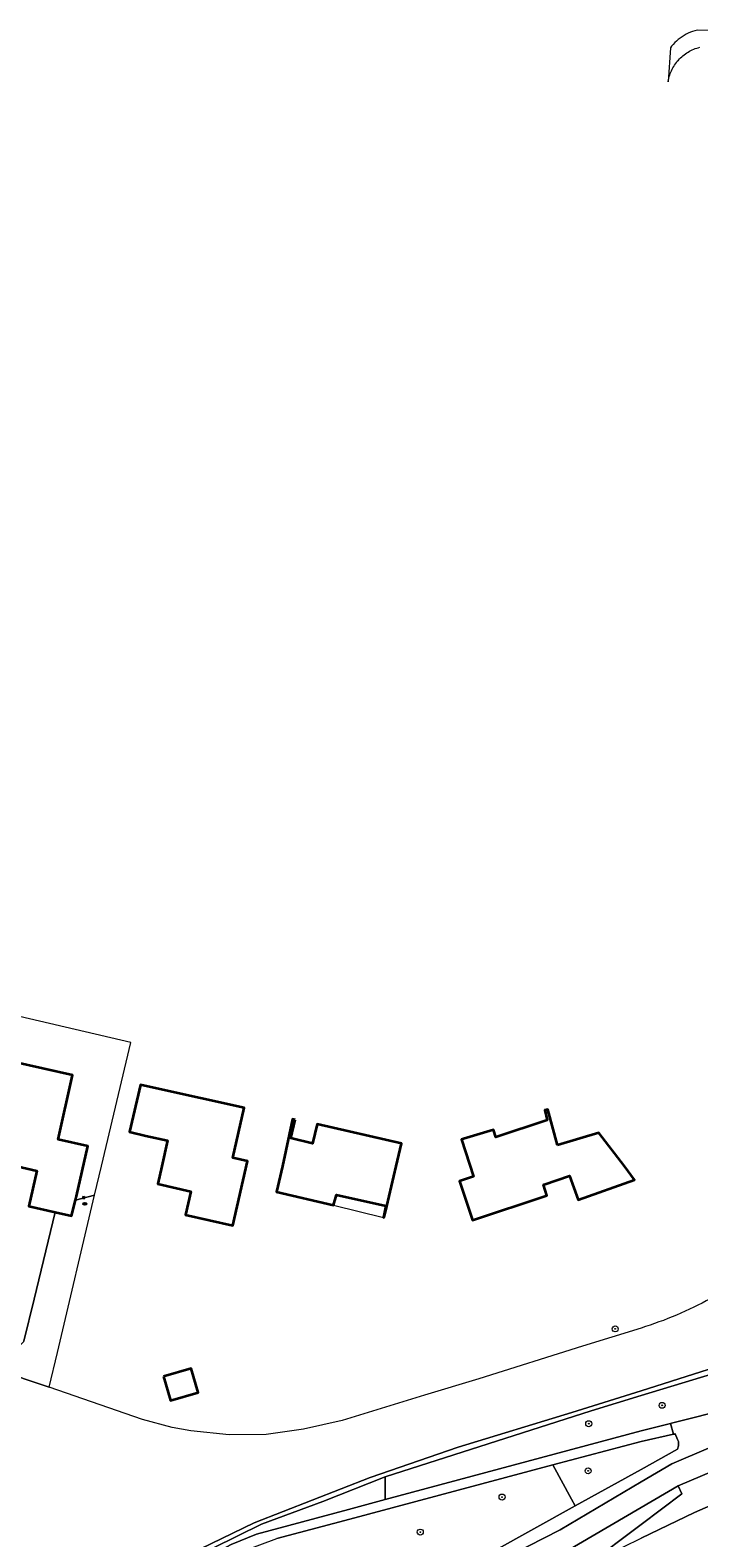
# Model space of a CAD drawing. Header units: metres. Extents: x 152610 to 160096, y 456114 to 462495.
# Tile 505 of 656: x 157918 to 158008, y 460450 to 460652. Entities that reach past the tile are written whole.
import ezdxf
from ezdxf.enums import TextEntityAlignment as Align

# ---------------------------------------------------------------- set-up
doc = ezdxf.new("R2010")
doc.units = ezdxf.units.M
doc.header["$LTSCALE"] = 0.5
doc.layers.get('0').update_dxf_attribs({"linetype": 'CONTINUOUS'})
for name, color, linetype, lineweight in [('B-PV-GK-BESCHOEIING-G', 251, 'GK-BESCHOEIING-SO', 18), ('B-PV-GR-BEPLANTING_CULTUUR_BOSPLANTSOEN-GV', 251, 'CONTINUOUS', 18), ('B-PV-GR-BOOM-S', 251, 'CONTINUOUS', 25), ('B-PV-IE-MEUBILAIR-S', 251, 'CONTINUOUS', 25), ('B-PV-OG-BEBOUWING-GV', 6, 'CONTINUOUS', 35), ('B-PV-OG-BEBOUWING_OVERBOUWING-GV', 251, 'CONTINUOUS', 18), ('B-PV-OG-TERREIN_BEGROEID-GV', 251, 'CONTINUOUS', 18), ('B-PV-OG-WATER_SLOOT-GV', 251, 'CONTINUOUS', 18), ('B-PV-VH-GESLOTENVERHARDING_ASFALT-GV', 251, 'CONTINUOUS', 18), ('B-PV-VH-OPENVERHARDING_TEGEL-GV', 251, 'CONTINUOUS', 18)]:
    doc.layers.add(name, color=color, linetype=linetype, lineweight=lineweight)
doc.styles.add('NLCS-ISO', font='NLCS-ISO.ttf')
doc.linetypes.add('GK-BESCHOEIING-SO', pattern='A,18,-3,[1,NLCS.SHX,S=0.6,R=0,X=0,Y=0],-3', length=24)

# ---------------------------------------------------------------- blocks, each defined once
blk = doc.blocks.new('SIE-MEUBILAIR_PAAL_LICHTMAST-SO')
for points in [[(-0.6, 0), (-1, 0)], [(-0.7, 0.7), (-0.4, 0.4)], [(0, 1), (0, 0.6)], [(0.4, 0.4), (0.7, 0.7)], [(1, 0), (0.6, 0)], [(-0.7, -0.7), (-0.4, -0.4)], [(0, -0.6), (0, -1)], [(0.4, -0.4), (0.7, -0.7)]]:
    blk.add_lwpolyline(points)
blk.add_circle((0, 0), 0.5)
blk = doc.blocks.new('SIE-MEUBILAIR_PUT_RIOOLPUT-SO')
blk.add_ellipse((0, 0), major_axis=(1.25, 0), ratio=0.54)
at = {"style": 'NLCS-ISO'}
blk.add_text('ri', height=0.75, dxfattribs=at).set_placement((0, 0.1), align=Align.MIDDLE_CENTER)
blk = doc.blocks.new('SGR-BOOM_GBKN-SO')
at = {"linetype": 'ByBlock', "lineweight": 18}
h = blk.add_hatch(color=0, dxfattribs=at)
h.dxf.hatch_style = 1
edge = h.paths.add_edge_path()
edge.add_arc((0, 0), 0.25, 0, 360)
at = {"color": 0, "linetype": 'ByBlock', "lineweight": 18}
for radius in [2, 0.25]:
    blk.add_circle((0, 0), radius, dxfattribs=at)
at = {"color": 0, "linetype": 'ByBlock', "lineweight": 18, "style": 'NLCS-ISO'}
blk.add_attdef('SOORT', (2.5, 0), '', height=1.5, dxfattribs=at)

msp = doc.modelspace()

# ---------------------------------------------------------------- linework, layer by layer
at = {"layer": 'B-PV-GK-BESCHOEIING-G', "flags": 128}
msp.add_lwpolyline([(158000, 460469.96), (158044.927, 460484.276), (158045.272, 460484.422), (158045.615, 460484.574), (158045.954, 460484.734), (158046.289, 460484.902), (158046.621, 460485.076), (158046.949, 460485.258), (158047.273, 460485.446), (158047.593, 460485.641), (158047.908, 460485.843), (158048.22, 460486.052), (158048.526, 460486.268), (158048.828, 460486.489), (158049.126, 460486.718), (158049.418, 460486.952), (158049.705, 460487.193), (158049.987, 460487.44), (158050.264, 460487.693), (158050.535, 460487.951), (158050.801, 460488.216), (158050.928, 460488.346), (158051.185, 460488.619), (158051.437, 460488.897), (158051.682, 460489.18), (158051.921, 460489.469), (158052.154, 460489.763), (158052.381, 460490.061), (158052.602, 460490.364), (158052.815, 460490.672), (158053.023, 460490.985), (158053.223, 460491.302), (158053.417, 460491.623), (158053.604, 460491.948), (158053.783, 460492.277), (158053.956, 460492.609), (158054.122, 460492.946), (158054.28, 460493.286), (158054.431, 460493.629), (158054.575, 460493.975), (158054.711, 460494.324), (158054.84, 460494.676), (158054.962, 460495.031), (158055.075, 460495.388), (158055.181, 460495.748), (158055.28, 460496.11), (158055.37, 460496.473), (158055.453, 460496.839), (158055.528, 460497.206), (158055.596, 460497.575), (158055.655, 460497.945), (158055.706, 460498.317), (158055.75, 460498.689), (158055.785, 460499.062), (158055.813, 460499.436), (158055.832, 460499.811), (158055.839, 460499.999), (158055.839, 460500), (158048.611, 460558.15), (158048.595, 460558.286), (158048.457, 460559.465), (158048.327, 460560.646), (158048.206, 460561.828), (158048.092, 460563.01), (158047.986, 460564.194), (158047.889, 460565.377), (158047.799, 460566.562), (158047.717, 460567.747), (158047.643, 460568.933), (158047.577, 460570.119), (158047.519, 460571.305), (158047.47, 460572.492), (158047.428, 460573.679), (158047.394, 460574.867), (158047.368, 460576.054), (158047.35, 460577.242), (158047.34, 460578.43), (158047.338, 460579.618), (158047.344, 460580.806), (158047.358, 460581.994), (158047.381, 460583.181), (158047.411, 460584.369), (158047.449, 460585.556), (158047.495, 460586.743), (158047.549, 460587.93), (158050.74, 460638.228), (158050.772, 460638.373), (158050.796, 460638.519), (158050.813, 460638.666), (158050.821, 460638.814), (158050.821, 460638.963), (158050.814, 460639.111), (158050.798, 460639.258), (158050.775, 460639.405), (158050.743, 460639.55), (158050.704, 460639.693), (158050.657, 460639.833), (158050.603, 460639.971), (158050.541, 460640.106), (158050.472, 460640.237), (158050.396, 460640.365), (158050.314, 460640.488), (158050.225, 460640.606), (158050.129, 460640.72), (158050.028, 460640.828), (158049.921, 460640.931), (158049.808, 460641.027), (158049.691, 460641.118), (158049.569, 460641.202), (158049.442, 460641.279), (158049.312, 460641.349), (158049.178, 460641.412), (158049.04, 460641.468), (158048.9, 460641.517), (158048.758, 460641.557), (158048.613, 460641.59), (158048.467, 460641.616), (158048.32, 460641.633), (158048.218, 460641.64), (158045.756, 460641.951), (158045.605, 460641.948), (158045.455, 460641.937), (158045.305, 460641.917), (158045.157, 460641.89), (158045.01, 460641.856), (158044.866, 460641.813), (158044.723, 460641.763), (158044.584, 460641.705), (158044.448, 460641.64), (158044.315, 460641.568), (158044.187, 460641.489), (158044.063, 460641.403), (158043.944, 460641.311), (158043.829, 460641.212), (158043.72, 460641.108), (158043.617, 460640.998), (158043.52, 460640.883), (158043.429, 460640.763), (158043.345, 460640.638), (158043.267, 460640.509), (158043.196, 460640.375), (158043.132, 460640.239), (158043.076, 460640.099), (158043.027, 460639.956), (158042.986, 460639.811), (158042.953, 460639.664), (158042.945, 460639.624), (158035.035, 460520.969), (158034.995, 460520.392), (158034.947, 460519.815), (158034.891, 460519.24), (158034.827, 460518.665), (158034.755, 460518.091), (158034.675, 460517.518), (158034.587, 460516.946), (158034.492, 460516.376), (158034.388, 460515.806), (158034.277, 460515.239), (158034.158, 460514.673), (158034.03, 460514.108), (158033.896, 460513.546), (158033.753, 460512.985), (158033.603, 460512.427), (158033.445, 460511.87), (158033.279, 460511.316), (158033.105, 460510.764), (158032.924, 460510.215), (158032.736, 460509.668), (158032.54, 460509.124), (158032.336, 460508.582), (158032.125, 460508.044), (158031.906, 460507.508), (158031.68, 460506.976), (158031.447, 460506.446), (158031.207, 460505.92), (158030.959, 460505.397), (158030.704, 460504.878), (158030.442, 460504.363), (158030.172, 460503.851), (158029.896, 460503.342), (158029.613, 460502.838), (158029.322, 460502.338), (158029.025, 460501.841), (158028.721, 460501.349), (158028.41, 460500.861), (158028.093, 460500.378), (158027.838, 460500), (158027.788, 460499.919), (158027.456, 460499.383), (158027.116, 460498.851), (158026.77, 460498.324), (158026.417, 460497.801), (158026.057, 460497.283), (158025.691, 460496.769), (158025.319, 460496.26), (158024.94, 460495.756), (158024.555, 460495.257), (158024.163, 460494.762), (158023.765, 460494.273), (158023.361, 460493.788), (158022.951, 460493.309), (158022.535, 460492.835), (158022.113, 460492.366), (158021.685, 460491.903), (158021.251, 460491.445), (158020.811, 460490.993), (158020.366, 460490.547), (158019.915, 460490.106), (158019.458, 460489.67), (158018.996, 460489.241), (158018.529, 460488.818), (158018.056, 460488.4), (158017.578, 460487.989), (158017.095, 460487.583), (158016.606, 460487.184), (158016.113, 460486.791), (158015.615, 460486.404), (158015.112, 460486.024), (158014.604, 460485.65), (158014.091, 460485.283), (158013.574, 460484.922), (158013.052, 460484.567), (158012.526, 460484.22), (158011.995, 460483.879), (158011.46, 460483.544), (158010.921, 460483.217), (158010.378, 460482.896), (158009.831, 460482.583), (158009.279, 460482.276), (158008.724, 460481.976), (158008.166, 460481.684), (158007.603, 460481.398), (158007.037, 460481.12), (158006.468, 460480.849), (158005.895, 460480.585), (158005.319, 460480.328), (158004.739, 460480.079), (158004.157, 460479.837), (158003.571, 460479.602), (158002.983, 460479.375), (158002.392, 460479.156), (158001.798, 460478.944), (158001.201, 460478.739), (158000.602, 460478.542), (158000, 460478.353), (157992.159, 460475.92), (157978.335, 460471.565), (157971.072, 460469.374), (157960.043, 460465.979), (157954.878, 460464.82), (157949.877, 460464.107), (157944.936, 460464.092), (157939.831, 460464.618), (157937.314, 460465.052), (157933.359, 460466.118), (157920.894, 460470.44), (157906.776, 460475.171), (157903.526, 460475.989), (157903.254, 460476.001), (157902.981, 460476.005), (157902.708, 460476.001), (157902.436, 460475.989), (157902.164, 460475.968), (157901.893, 460475.94), (157901.623, 460475.904), (157901.354, 460475.86), (157901.086, 460475.809), (157900.82, 460475.749), (157900.556, 460475.682), (157900.294, 460475.607), (157900.034, 460475.524), (157899.777, 460475.433), (157899.522, 460475.336), (157899.271, 460475.23), (157899.023, 460475.118), (157898.806, 460475.012), (157898.565, 460474.886), (157898.327, 460474.753), (157898.093, 460474.612), (157897.864, 460474.465), (157897.639, 460474.312), (157897.418, 460474.152), (157897.203, 460473.985), (157896.992, 460473.812), (157896.786, 460473.633), (157896.586, 460473.449), (157896.392, 460473.258), (157896.203, 460473.062), (157896.02, 460472.86), (157895.843, 460472.653), (157895.732, 460472.517), (157894.006, 460468.618), (157890.085, 460444.593), (157889.89, 460442.836), (157889.88, 460442.519), (157889.878, 460442.202), (157889.884, 460441.885), (157889.898, 460441.568), (157889.92, 460441.252), (157889.95, 460440.936), (157889.988, 460440.621), (157890.034, 460440.307), (157890.088, 460439.995), (157890.15, 460439.684), (157890.219, 460439.374), (157890.297, 460439.066), (157890.382, 460438.761), (157890.474, 460438.458), (157890.575, 460438.157), (157890.683, 460437.859), (157890.798, 460437.563), (157890.921, 460437.271), (157891.051, 460436.981), (157891.188, 460436.696), (157891.333, 460436.413), (157891.485, 460436.135), (157891.643, 460435.86), (157891.809, 460435.59), (157891.981, 460435.323), (157892.16, 460435.061), (157892.345, 460434.804), (157892.537, 460434.552), (157892.735, 460434.304), (157892.94, 460434.061), (157893.15, 460433.824), (157893.366, 460433.592), (157893.589, 460433.366), (157893.816, 460433.145), (157894.05, 460432.93), (157894.288, 460432.721), (157894.532, 460432.519), (157894.781, 460432.322), (157895.035, 460432.132), (157895.293, 460431.948), (157895.556, 460431.771), (157895.78, 460431.627), (157896.051, 460431.462), (157896.326, 460431.304), (157896.605, 460431.153), (157896.888, 460431.009), (157897.174, 460430.873), (157897.463, 460430.743), (157897.756, 460430.621), (157898.052, 460430.506), (157898.35, 460430.399), (157898.651, 460430.299), (157898.955, 460430.207), (157899.261, 460430.123), (157899.568, 460430.046), (157899.878, 460429.978), (157900.189, 460429.917), (157900.502, 460429.863), (157900.816, 460429.818), (157901.131, 460429.781), (157901.447, 460429.752), (157901.763, 460429.73), (157902.08, 460429.717), (157902.397, 460429.712), (157902.714, 460429.714), (157903.031, 460429.725), (157903.348, 460429.743), (157903.664, 460429.77), (157903.979, 460429.805), (157904.293, 460429.847), (157904.607, 460429.898), (157904.918, 460429.956), (157905.229, 460430.022), (157905.408, 460430.064), (157914.008, 460434.525), (157915.984, 460435.687), (157923.822, 460440.173), (157929.54, 460443.1), (157933.844, 460445.302), (157948.305, 460452.301), (157963.811, 460458.39), (157975.549, 460462.437), (157990.758, 460467.06)], close=True, dxfattribs=at)
at = {"layer": 'B-PV-GR-BEPLANTING_CULTUUR_BOSPLANTSOEN-GV', "flags": 128}
msp.add_lwpolyline([(157906.776, 460475.171), (157920.894, 460470.44), (157921.987, 460475.063), (157926.967, 460496.122), (157924.399, 460495.435), (157923.896, 460493.333), (157921.692, 460493.839), (157918.871, 460482.19), (157917.516, 460476.594)], dxfattribs=at)
for points in [[(158004.889, 460463.474), (158004.583, 460464.193), (158004.541, 460464.189), (158004.453, 460464.172), (158004.367, 460464.148), (158004.363, 460464.147), (158000, 460463.207), (157988.226, 460460.067), (157990.7, 460455.491), (157991.197, 460454.572), (158000, 460459.455), (158004.873, 460462.165), (158005.001, 460462.591), (158005.026, 460462.939), (158005.002, 460463.17)], [(157965.779, 460455.414), (157965.801, 460458.45), (157957.474, 460455.182), (157949.259, 460452.125), (157929.84, 460442.551), (157930.43, 460441.473), (157945.21, 460449.437), (157948.607, 460450.815), (157960.92, 460454.106)]]:
    msp.add_lwpolyline(points, close=True, dxfattribs=at)
at = {"layer": 'B-PV-OG-BEBOUWING-GV', "flags": 128}
for points in [[(157924.529, 460495.976), (157926.036, 460502.654), (157922.075, 460503.543), (157924.014, 460512.134), (157916.094, 460513.923), (157913.113, 460500.762), (157919.227, 460499.36), (157918.159, 460494.65), (157921.692, 460493.839), (157923.896, 460493.333), (157924.399, 460495.435)], [(157935.3, 460510.342), (157933.12, 460510.856), (157931.636, 460504.562), (157933.816, 460504.048), (157936.727, 460503.391), (157935.955, 460499.999), (157935.409, 460497.597), (157939.809, 460496.606), (157939.105, 460493.484), (157945.447, 460492.056), (157947.381, 460500.64), (157945.429, 460501.08), (157946.936, 460507.769)], [(157953.755, 460506.152), (157953.429, 460506.25), (157952.07, 460499.999), (157951.258, 460496.557), (157958.892, 460494.771), (157959.312, 460496.171), (157965.892, 460494.669), (157965.58, 460493.141), (157965.668, 460493.151), (157966.014, 460494.641), (157967.257, 460499.999), (157967.962, 460502.992), (157956.724, 460505.609), (157956.076, 460503.016), (157953.182, 460503.71)], [(157988.857, 460502.776), (157987.565, 460507.532), (157987.153, 460507.442), (157987.474, 460506.119), (157980.593, 460503.836), (157980.287, 460504.847), (157976.265, 460503.615), (157975.991, 460503.531), (157977.629, 460498.596), (157975.741, 460497.969), (157977.471, 460492.758), (157987.426, 460496.064), (157986.954, 460497.487), (157987.073, 460497.527), (157990.448, 460498.677), (157991.585, 460495.493), (157999.148, 460498.145), (157997.773, 460499.999), (157994.365, 460504.45)], [(157936.158, 460471.86), (157937.105, 460468.648), (157940.797, 460469.737), (157939.85, 460472.949)]]:
    msp.add_lwpolyline(points, close=True, dxfattribs=at)
at = {"layer": 'B-PV-OG-BEBOUWING_OVERBOUWING-GV', "flags": 128}
msp.add_lwpolyline([(157965.892, 460494.669), (157959.312, 460496.171), (157958.892, 460494.771), (157965.58, 460493.141)], close=True, dxfattribs=at)
at = {"layer": 'B-PV-OG-TERREIN_BEGROEID-GV', "flags": 128}
for points in [[(157903.076, 460477.403), (157905.567, 460476.937), (157913.631, 460474.676), (157915.492, 460474.943), (157916.528, 460475.553), (157917.507, 460476.557), (157917.516, 460476.594), (157918.871, 460482.19), (157921.692, 460493.839), (157918.159, 460494.65), (157919.227, 460499.36), (157913.113, 460500.762), (157916.094, 460513.923), (157924.014, 460512.134), (157922.075, 460503.543), (157926.036, 460502.654), (157924.529, 460495.976), (157924.399, 460495.435), (157926.967, 460496.122), (157927.884, 460500), (157931.791, 460516.519), (157906.004, 460522.524), (157902.788, 460523.313)], [(158044.927, 460484.276), (158000, 460469.96), (157990.758, 460467.06), (157975.549, 460462.437), (157963.811, 460458.39), (157948.305, 460452.301), (157933.844, 460445.302)], [(157929.84, 460442.551), (157949.259, 460452.125), (157957.474, 460455.182), (157965.801, 460458.45), (157993.323, 460467.299), (158000, 460469.323), (158029.12, 460478.152)], [(157980.128, 460448.433), (157991.197, 460454.572), (157990.7, 460455.491), (157988.226, 460460.067), (157960.397, 460452.647), (157951.338, 460450.214)], [(157992.667, 460446.556), (158000, 460452.092), (158005.445, 460456.202), (158004.946, 460457.254), (158000, 460454.367), (157987.437, 460447.032)]]:
    msp.add_lwpolyline(points, dxfattribs=at)
for points in [[(158028.56, 460476.111), (158029.12, 460478.152), (158000, 460469.323), (157993.323, 460467.299), (157965.801, 460458.45), (157965.779, 460455.414), (158000, 460464.622), (158003.933, 460465.607), (158004.059, 460465.639), (158028.165, 460471.678), (158028.144, 460473.915)], [(158028.762, 460462.43), (158027.528, 460465.953), (158019.116, 460463.255), (158004.946, 460457.254), (158005.445, 460456.202), (158000, 460452.092), (157992.667, 460446.556), (157997.676, 460449.124), (158000, 460450.254), (158002.42, 460451.43), (158007.153, 460453.677), (158014.686, 460456.991), (158024.558, 460460.897)]]:
    msp.add_lwpolyline(points, close=True, dxfattribs=at)
at = {"layer": 'B-PV-OG-WATER_SLOOT-GV', "flags": 128}
for points in [[(157933.844, 460445.302), (157948.305, 460452.301), (157963.811, 460458.39), (157975.549, 460462.437), (157990.758, 460467.06), (158000, 460469.96), (158044.927, 460484.276)], [(158008.166, 460481.684), (158007.603, 460481.398), (158007.037, 460481.12), (158006.468, 460480.849), (158005.895, 460480.585), (158005.319, 460480.328), (158004.739, 460480.079), (158004.157, 460479.837), (158003.571, 460479.602), (158002.983, 460479.375), (158002.392, 460479.156), (158001.797, 460478.944), (158001.201, 460478.739), (158000.602, 460478.542), (158000, 460478.353), (157992.159, 460475.92), (157978.335, 460471.565), (157971.072, 460469.374), (157960.043, 460465.979), (157954.878, 460464.82), (157949.877, 460464.107), (157944.936, 460464.092), (157939.831, 460464.618), (157937.314, 460465.052), (157933.359, 460466.118), (157920.894, 460470.44), (157906.776, 460475.171)]]:
    msp.add_lwpolyline(points, dxfattribs=at)
at = {"layer": 'B-PV-VH-GESLOTENVERHARDING_ASFALT-GV', "flags": 128}
for points in [[(158018.217, 460466.208), (158004.097, 460460.209), (158000, 460457.788), (157989.173, 460451.391), (157978.64, 460445.977)], [(157987.437, 460447.032), (158000, 460454.367), (158004.946, 460457.254), (158019.116, 460463.255)], [(158014.686, 460456.991), (158007.153, 460453.677), (158002.42, 460451.43), (158000, 460450.254)]]:
    msp.add_lwpolyline(points, dxfattribs=at)
at = {"layer": 'B-PV-VH-OPENVERHARDING_TEGEL-GV', "flags": 128}
for points in [[(158010.804, 460651.741), (158007.491, 460651.788), (158007.187, 460651.708), (158006.887, 460651.613), (158006.593, 460651.503), (158006.304, 460651.378), (158006.022, 460651.238), (158005.748, 460651.085), (158005.482, 460650.917), (158005.225, 460650.737), (158004.977, 460650.543), (158004.739, 460650.337), (158004.512, 460650.12), (158004.297, 460649.891), (158004.094, 460649.651), (158003.932, 460649.44), (158003.634, 460644.893), (158003.644, 460644.959), (158003.682, 460645.167), (158003.728, 460645.374), (158003.781, 460645.578), (158003.842, 460645.781), (158003.911, 460645.981), (158003.987, 460646.178), (158004.071, 460646.372), (158004.162, 460646.563), (158004.26, 460646.751), (158004.365, 460646.934), (158004.477, 460647.114), (158004.595, 460647.289), (158004.721, 460647.459), (158004.852, 460647.625), (158004.99, 460647.785), (158005.133, 460647.941), (158005.283, 460648.09), (158005.438, 460648.234), (158005.598, 460648.372), (158005.764, 460648.504), (158005.934, 460648.629), (158006.109, 460648.748), (158006.288, 460648.86), (158006.472, 460648.966), (158006.659, 460649.064), (158006.85, 460649.155), (158007.044, 460649.239), (158007.241, 460649.316), (158007.441, 460649.385), (158007.644, 460649.446), (158007.848, 460649.5)], [(158028.165, 460471.678), (158004.059, 460465.639), (158003.933, 460465.607), (158004.363, 460464.147), (158004.367, 460464.148), (158004.453, 460464.172), (158004.541, 460464.189), (158004.583, 460464.193), (158004.889, 460463.474), (158005.002, 460463.17), (158005.026, 460462.939), (158005.001, 460462.591), (158004.873, 460462.165), (158000, 460459.455), (157991.197, 460454.572), (157980.128, 460448.433)], [(157978.64, 460445.977), (157989.173, 460451.391), (158000, 460457.788), (158004.097, 460460.209), (158018.217, 460466.208)], [(157909.627, 460427.888), (157920.147, 460434.089), (157931.27, 460440.357), (157939.993, 460445.153), (157944.523, 460447.545), (157947.135, 460448.649), (157951.338, 460450.214), (157960.397, 460452.647), (157988.226, 460460.067), (158000, 460463.207), (158004.363, 460464.147), (158003.933, 460465.607), (158000, 460464.622), (157965.779, 460455.414), (157960.92, 460454.106), (157948.607, 460450.815), (157945.21, 460449.437), (157930.43, 460441.473), (157929.84, 460442.551), (157929.54, 460443.1), (157923.822, 460440.173), (157915.984, 460435.687)]]:
    msp.add_lwpolyline(points, dxfattribs=at)

# ---------------------------------------------------------------- block references
at = {"layer": 'B-PV-GR-BOOM-S', "xscale": 0.2, "yscale": 0.2, "zscale": 0.2}
for p in [(157996.551, 460478.234), (158002.822, 460468.019), (157993.013, 460465.567), (157992.929, 460459.262), (157981.422, 460455.759), (157970.499, 460451.078)]:
    msp.add_blockref('SGR-BOOM_GBKN-SO', p, dxfattribs=at)
at = {"layer": 'B-PV-IE-MEUBILAIR-S', "xscale": 0.2, "yscale": 0.2, "zscale": 0.2}
for name, p in [('SIE-MEUBILAIR_PAAL_LICHTMAST-SO', (157925.497, 460495.783)), ('SIE-MEUBILAIR_PUT_RIOOLPUT-SO', (157925.677, 460494.953))]:
    msp.add_blockref(name, p, dxfattribs=at)

doc.saveas('drawing.dxf')
